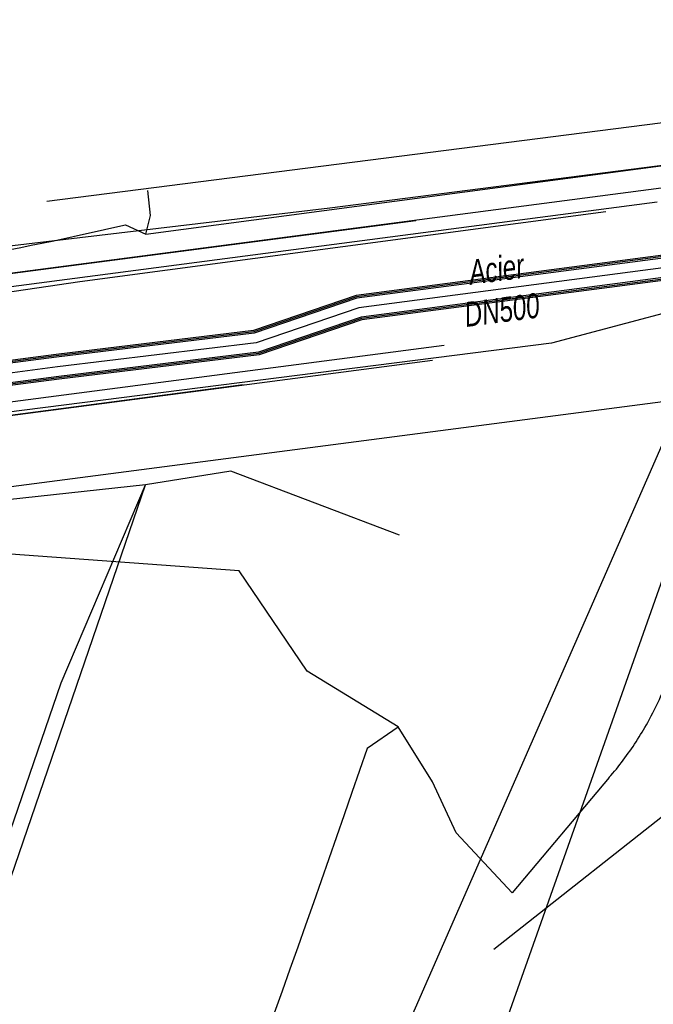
# Model space of a CAD drawing. Header units: metres. Extents: x 2695563 to 2696938, y 1260544 to 1262032.
# Tile 293 of 340: x 2696675 to 2696689, y 1261645 to 1261667. Entities that reach past the tile are written whole.
import ezdxf

# ---------------------------------------------------------------- set-up
doc = ezdxf.new("R2010")
doc.units = ezdxf.units.M
doc.header["$LTSCALE"] = 100
doc.linetypes.add('AUSGEZOGEN', pattern=[0])
doc.linetypes.add('STRICHLINIE2_S3', pattern=[0.25, 0.15, -0.1])
for name, color, linetype in [('Eau portable_Cadastre des conduites_Ouvrage_Ligne', 171, 'AUSGEZOGEN'), ('EU_Cadastre des conduites', 24, 'AUSGEZOGEN'), ('EU_Cadastre des conduites_Regard – Ligne de détail', 24, 'AUSGEZOGEN'), ('Gaz_Cadastre des conduites_Conduite', 32, 'AUSGEZOGEN'), ('Gaz_Cadastre des conduites_Conduite_Texte', 32, 'AUSGEZOGEN'), ('Gaz_Cadastre des conduites_Ouvrage_Ligne', 32, 'AUSGEZOGEN'), ('Réseau électrique_Cadastre des conduite_Bord du tracé', 1, 'AUSGEZOGEN'), ('Réseau électrique_Cadastre des conduite_Tronçon de tracé', 1, 'AUSGEZOGEN'), ('TV_Cadastre des conduites_CONDUITE', 92, 'AUSGEZOGEN'), ('Télécommunications_SW_Cadastre des conduites_Bord du tracé', 94, 'AUSGEZOGEN')]:
    doc.layers.add(name, color=color, linetype=linetype)
doc.styles.add('ARIAL', font='arial.ttf')

# ---------------------------------------------------------------- blocks, each defined once
blk = doc.blocks.new('COMPLEXOBJECT_1555')
at = {"layer": 'EU_Cadastre des conduites', "color": 24, "linetype": 'AUSGEZOGEN', "transparency": 33554687}
blk.add_lwpolyline([(6729.21, 11659.68), (6689.51, 11654.67), (6689.07, 11654.12)], dxfattribs=at)
for centre, radius, start, end in [((6681.807, 11655.162), 7.338, 341.3992, 351.8397), ((6681.955, 11655.106), 7.179, 330.7661, 341.4396), ((6681.808, 11655.184), 7.346, 322.8899, 330.7968), ((6684.819, 11652.749), 3.477, 316.6018, 324.9469)]:
    blk.add_arc(centre, radius, start, end, dxfattribs=at)
blk = doc.blocks.new('COMPLEXOBJECT_1565')
at = {"layer": 'EU_Cadastre des conduites', "color": 24, "linetype": 'AUSGEZOGEN', "transparency": 33554687}
blk.add_line((6681.891, 11651.023), (6682.588, 11651.504), dxfattribs=at)
blk.add_arc((6304.844, 11779.919), 398.471, 336.27556, 341.12668, dxfattribs=at)
blk = doc.blocks.new('COMPLEXOBJECT_2775')
at = {"layer": 'Télécommunications_SW_Cadastre des conduites_Bord du tracé', "color": 94, "linetype": 'AUSGEZOGEN', "transparency": 33554687}
blk.add_lwpolyline([(6679.641, 11643.214), (6680.607, 11643.471), (6684.941, 11644.624), (6689.65, 11657.93), (6726.711, 11658.913)], dxfattribs=at)

msp = doc.modelspace()

# ---------------------------------------------------------------- hatches: boundary and pattern name
at = {"layer": 'Réseau électrique_Cadastre des conduite_Bord du tracé', "lineweight": 18, "transparency": 33554687}
h = msp.add_hatch(dxfattribs=at)
h.set_pattern_fill('MUSTER', color=1, scale=6075, style=0, pattern_type=2)
h.set_pattern_definition([(0, (2708005, 1273150), (6075, 6075), [6075, -6075]), (90, (2708005, 1273150), (-6075, 6075), [6075, -6075])])
h.paths.add_polyline_path([(2696665.643, 1261655.534), (2696690.567, 1261658.784), (2696690.849, 1261659.547), (2696733.205, 1261665.053), (2696733.068, 1261664.76), (2696804.609, 1261674.065), (2696804.42, 1261675.631), (2696739.075, 1261666.951), (2696733.958, 1261666.661), (2696691.437, 1261661.139), (2696687.016, 1261659.964), (2696671.151, 1261657.948), (2696670.784, 1261660.657), (2696668.396, 1261660.346), (2696668.357, 1261660.585), (2696665.049, 1261660.129)], flags=0)

# ---------------------------------------------------------------- linework, layer by layer
at = {"layer": 'Eau portable_Cadastre des conduites_Ouvrage_Ligne', "color": 7, "linetype": 'STRICHLINIE2_S3', "transparency": 33554687}
for points in [[(2696669.46, 1261657.64), (2696804.01, 1261675.19), (2696804.2, 1261673.51), (2696814.21, 1261674.83), (2696813.61, 1261679.68), (2696669.08, 1261660.79), (2696669.46, 1261657.64)], [(2696669.722, 1261657.977), (2696804.274, 1261675.527), (2696804.464, 1261673.847), (2696813.876, 1261675.089), (2696813.349, 1261679.343), (2696669.413, 1261660.531), (2696669.722, 1261657.977)]]:
    msp.add_lwpolyline(points, close=True, dxfattribs=at)
at = {"layer": 'EU_Cadastre des conduites', "color": 24, "linetype": 'AUSGEZOGEN', "transparency": 33554687}
for p, q in [((2696675.625, 1261663.171), (2696690.966, 1261665.123)), ((2696679.78, 1261657.075), (2696677.855, 1261656.766)), ((2696688.316, 1261650.17), (2696686.13, 1261647.57))]:
    msp.add_line(p, q, dxfattribs=at)
for points in [[(2696651.283, 1261658.627), (2696662.559, 1261660.414), (2696665.156, 1261660.928), (2696673.596, 1261662.155), (2696674.276, 1261662.098), (2696682.015, 1261663.02), (2696690.224, 1261664.071), (2696690.966, 1261665.123)], [(2696677.855, 1261656.766), (2696669.543, 1261655.871), (2696665.857, 1261655.344), (2696663.787, 1261655.465)], [(2696669.645, 1261632.817), (2696669.339, 1261633.065), (2696675.949, 1261652.301), (2696677.855, 1261656.766)], [(2696670.189, 1261634.435), (2696677.134, 1261654.666), (2696677.855, 1261656.766)], [(2696683.558, 1261651.314), (2696681.502, 1261652.569), (2696679.967, 1261654.831), (2696669.546, 1261655.593), (2696663.775, 1261654.727)], [(2696685.72, 1261646.3), (2696690.16, 1261649.8), (2696695.003, 1261654.684)], [(2696686.13, 1261647.57), (2696684.865, 1261648.92), (2696684.336, 1261650.07), (2696683.558, 1261651.314)]]:
    msp.add_lwpolyline(points, dxfattribs=at)
at = {"layer": 'EU_Cadastre des conduites_Regard – Ligne de détail', "color": 24, "linetype": 'AUSGEZOGEN', "transparency": 33554687}
msp.add_line((2696683.587, 1261655.634), (2696679.78, 1261657.075), dxfattribs=at)
msp.add_lwpolyline([(2696688.245, 1261662.924), (2696676.371, 1261661.351), (2696664.976, 1261659.673)], dxfattribs=at)
at = {"layer": 'Gaz_Cadastre des conduites_Conduite', "linetype": 'AUSGEZOGEN', "transparency": 33554687}
for p, q in [((2696691.213, 1261662.168), (2696682.607, 1261661.038)), ((2696691.217, 1261662.137), (2696682.614, 1261661.008)), ((2696691.221, 1261662.106), (2696682.621, 1261660.977)), ((2696691.277, 1261661.672), (2696682.721, 1261660.549)), ((2696691.281, 1261661.641), (2696682.728, 1261660.518)), ((2696691.285, 1261661.61), (2696682.735, 1261660.488)), ((2696682.607, 1261661.038), (2696680.293, 1261660.252)), ((2696682.614, 1261661.008), (2696680.3, 1261660.221)), ((2696682.621, 1261660.977), (2696680.307, 1261660.19)), ((2696682.721, 1261660.549), (2696680.405, 1261659.762)), ((2696682.728, 1261660.518), (2696680.412, 1261659.731)), ((2696682.735, 1261660.488), (2696680.419, 1261659.7)), ((2696680.293, 1261660.252), (2696675.836, 1261659.708)), ((2696680.3, 1261660.221), (2696675.84, 1261659.677)), ((2696680.307, 1261660.19), (2696675.844, 1261659.646)), ((2696675.844, 1261659.646), (2696673.187, 1261659.303)), ((2696675.84, 1261659.677), (2696673.196, 1261659.335)), ((2696675.836, 1261659.708), (2696673.205, 1261659.368)), ((2696680.405, 1261659.762), (2696675.898, 1261659.212)), ((2696680.412, 1261659.731), (2696675.902, 1261659.181)), ((2696680.419, 1261659.7), (2696675.906, 1261659.15)), ((2696675.906, 1261659.15), (2696673.047, 1261658.78)), ((2696675.902, 1261659.181), (2696673.056, 1261658.813)), ((2696675.898, 1261659.212), (2696673.065, 1261658.845))]:
    msp.add_line(p, q, dxfattribs=at)
at = {"layer": 'Gaz_Cadastre des conduites_Conduite', "color": 255, "linetype": 'AUSGEZOGEN', "transparency": 33554687}
for p, q in [((2696691.249, 1261661.889), (2696682.671, 1261660.763)), ((2696682.671, 1261660.763), (2696680.356, 1261659.976)), ((2696680.356, 1261659.976), (2696675.871, 1261659.429)), ((2696675.871, 1261659.429), (2696673.126, 1261659.074))]:
    msp.add_line(p, q, dxfattribs=at)
at = {"layer": 'Gaz_Cadastre des conduites_Ouvrage_Ligne', "color": 32, "linetype": 'STRICHLINIE2_S3', "transparency": 33554687}
for points in [[(2696669.46, 1261657.64), (2696669.08, 1261660.79), (2696813.61, 1261679.68), (2696814.21, 1261674.83), (2696804.2, 1261673.51), (2696804.01, 1261675.19), (2696669.46, 1261657.64)], [(2696669.413, 1261660.531), (2696669.722, 1261657.977), (2696804.274, 1261675.527), (2696804.464, 1261673.847), (2696813.876, 1261675.089), (2696813.349, 1261679.343), (2696669.413, 1261660.531)]]:
    msp.add_lwpolyline(points, close=True, dxfattribs=at)
at = {"layer": 'Réseau électrique_Cadastre des conduite_Bord du tracé', "color": 1, "linetype": 'AUSGEZOGEN', "transparency": 33554687}
msp.add_lwpolyline([(2696665.643, 1261655.534), (2696690.567, 1261658.784), (2696690.849, 1261659.547), (2696733.205, 1261665.053), (2696733.068, 1261664.76), (2696804.609, 1261674.065), (2696804.42, 1261675.631), (2696739.075, 1261666.951), (2696733.958, 1261666.661), (2696691.437, 1261661.139), (2696687.016, 1261659.964), (2696671.151, 1261657.948), (2696670.784, 1261660.657), (2696668.396, 1261660.346), (2696668.357, 1261660.585), (2696665.049, 1261660.129), (2696665.643, 1261655.534)], close=True, dxfattribs=at)
at = {"layer": 'Réseau électrique_Cadastre des conduite_Tronçon de tracé', "color": 1, "linetype": 'AUSGEZOGEN', "transparency": 33554687}
for p, q in [((2696677.859, 1261662.426), (2696758.385, 1261673.064)), ((2696677.401, 1261662.635), (2696677.859, 1261662.426))]:
    msp.add_line(p, q, dxfattribs=at)
msp.add_lwpolyline([(2696677.859, 1261662.426), (2696677.97, 1261662.844), (2696677.905, 1261663.411)], dxfattribs=at)
msp.add_arc((2696662.487, 1261725.911), 65.01, 276.45269, 283.2624, dxfattribs=at)
at = {"layer": 'TV_Cadastre des conduites_CONDUITE', "color": 92, "linetype": 'AUSGEZOGEN', "transparency": 33554687}
msp.add_lwpolyline([(2696719.488, 1261757.113), (2696706.547, 1261730.5), (2696691.13, 1261661.371), (2696677.045, 1261629.232)], dxfattribs=at)

# ---------------------------------------------------------------- block references
at = {"layer": 'EU_Cadastre des conduites', "color": 24, "linetype": 'AUSGEZOGEN', "lineweight": -3, "transparency": 33554687}
for name in ['COMPLEXOBJECT_1555', 'COMPLEXOBJECT_1565']:
    msp.add_blockref(name, (2690000.97, 1249999.81), dxfattribs=at)
at = {"layer": 'Télécommunications_SW_Cadastre des conduites_Bord du tracé', "color": 94, "linetype": 'AUSGEZOGEN', "lineweight": -3, "transparency": 33554687}
msp.add_blockref('COMPLEXOBJECT_2775', (2690000.97, 1249999.81), dxfattribs=at)

# ---------------------------------------------------------------- texts
at = {"layer": 'Gaz_Cadastre des conduites_Conduite_Texte', "color": 32, "transparency": 33554687, "insert": (2696685.838, 1261661.173), "char_height": 0.55825, "width": 1.62848, "attachment_point": 5, "rotation": 7.4781, "style": 'ARIAL'}
msp.add_mtext('\\A1;{\\fArial|b0|i1|c0|p34;\\W0.7;Acier DN500}', dxfattribs=at)

doc.saveas('drawing.dxf')
